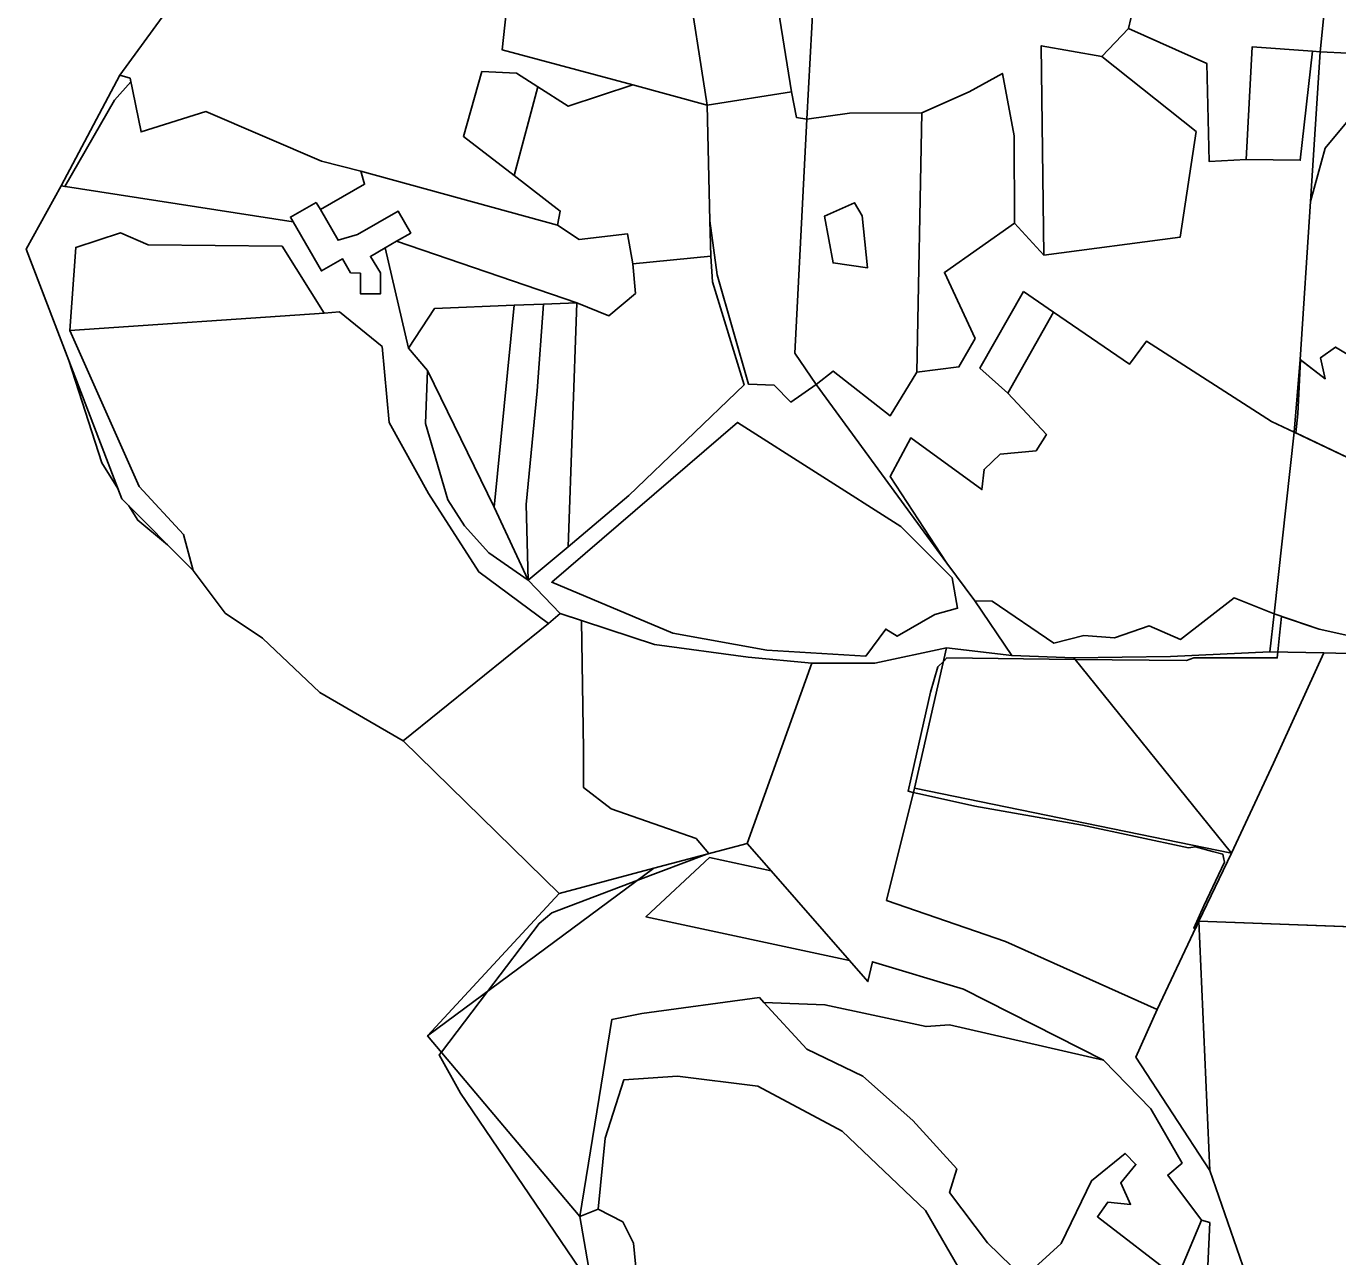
# Model space of a CAD drawing. Extents: x -477304 to -465429, y -1159113 to -1149210.
# Drawn here: x -475190.8 to -474881.8, y -1151236.1 to -1150946.1 of the extents above; entities that cross this region are included whole.
import ezdxf

# ---------------------------------------------------------------- set-up
doc = ezdxf.new("R2010")
doc.units = 0
for name, color, linetype in [('BPEJ_s', 7, 'Continuous'), ('orna_s', 7, 'Continuous'), ('PUPFL_s', 7, 'Continuous'), ('trav_porost_s', 7, 'Continuous')]:
    doc.layers.add(name, color=color, linetype=linetype)

msp = doc.modelspace()

# ---------------------------------------------------------------- linework, layer by layer
at = {"layer": 'BPEJ_s'}
for points in [[(-475059, -1151241), (-475088.5, -1151197.5), (-475093.5, -1151188.5), (-475092.99, -1151187.83), (-475082.14, -1151173.51), (-475070, -1151157.5), (-475067, -1151155), (-475046.76, -1151147.34), (-475030.49, -1151141.19), (-475030, -1151141), (-475033, -1151137.5), (-475053, -1151130.5), (-475059.5, -1151125.5), (-475059.5, -1151116.5), (-475059.97, -1151086.09), (-475065, -1151084.44), (-475067.79, -1151086.84), (-475102.02, -1151114.47), (-475121.6, -1151103.11), (-475135.16, -1151090.31), (-475143.92, -1151084.36), (-475151.48, -1151074.32), (-475157.52, -1151068.26), (-475164.5, -1151062.5), (-475166.65, -1151059.09), (-475168.29, -1151057.44), (-475169.22, -1151055), (-475173, -1151049), (-475180.76, -1151024.82), (-475190.79, -1150998.59), (-475182.56, -1150983.73), (-475181.69, -1150983.86), (-475170, -1150963.5), (-475166.15, -1150959.16), (-475166.31, -1150958.36), (-475168.74, -1150957.59), (-475155.12, -1150938.95)], [(-475059, -1151241), (-475088.5, -1151197.5), (-475093.5, -1151188.5), (-475092.99, -1151187.83), (-475082.14, -1151173.51), (-475070, -1151157.5), (-475067, -1151155), (-475046.76, -1151147.34), (-475030.49, -1151141.19), (-475030, -1151141), (-475033, -1151137.5), (-475053, -1151130.5), (-475059.5, -1151125.5), (-475059.5, -1151116.5), (-475059.97, -1151086.09), (-475065, -1151084.44), (-475067.79, -1151086.84), (-475102.02, -1151114.47), (-475121.6, -1151103.11), (-475135.16, -1151090.31), (-475143.92, -1151084.36), (-475151.48, -1151074.32), (-475157.52, -1151068.26), (-475164.5, -1151062.5), (-475166.65, -1151059.09), (-475168.29, -1151057.44), (-475169.22, -1151055), (-475173, -1151049), (-475180.76, -1151024.82), (-475190.79, -1150998.59), (-475182.56, -1150983.73), (-475181.69, -1150983.86), (-475170, -1150963.5), (-475166.15, -1150959.16), (-475166.31, -1150958.36), (-475168.74, -1150957.59), (-475155.12, -1150938.95)], [(-474865.02, -1151032.05), (-474882.41, -1151021.68), (-474885.91, -1151024.21), (-474884.81, -1151029.15), (-474890.65, -1151024.69), (-474891.26, -1151037.41), (-474891.72, -1151041.93), (-474874.75, -1151049.96)], [(-474865.02, -1151032.05), (-474882.41, -1151021.68), (-474885.91, -1151024.21), (-474884.81, -1151029.15), (-474890.65, -1151024.69), (-474891.26, -1151037.41), (-474891.72, -1151041.93), (-474874.75, -1151049.96)], [(-474872.02, -1151091.31), (-474886.27, -1151088.14), (-474895.1, -1151085.17), (-474895.57, -1151089.61), (-474895.98, -1151093.53), (-474896.12, -1151094.94), (-474915.76, -1151094.94), (-474917.46, -1151095.58), (-474943.77, -1151095.28), (-474973.93, -1151094.94), (-474974.76, -1151095.77), (-474976.06, -1151097.07), (-474977.77, -1151103.04), (-474981.6, -1151120.09), (-474983.02, -1151126.37), (-474981.84, -1151126.63), (-474979.68, -1151127.12), (-474967.33, -1151129.89), (-474941.97, -1151134.36), (-474917.04, -1151139.69), (-474915.33, -1151139.48), (-474911.37, -1151140.53), (-474908.94, -1151141.18), (-474908.76, -1151141.99), (-474908.52, -1151143.1), (-474913.42, -1151153.33), (-474915.76, -1151158.61), (-474915.31, -1151158.62), (-474914.54, -1151157.01)], [(-474872.02, -1151091.31), (-474886.27, -1151088.14), (-474895.1, -1151085.17), (-474895.57, -1151089.61), (-474895.98, -1151093.53), (-474896.12, -1151094.94), (-474915.76, -1151094.94), (-474917.46, -1151095.58), (-474943.77, -1151095.28), (-474973.93, -1151094.94), (-474974.76, -1151095.77), (-474976.06, -1151097.07), (-474977.77, -1151103.04), (-474981.6, -1151120.09), (-474983.02, -1151126.37), (-474981.84, -1151126.63), (-474979.68, -1151127.12), (-474967.33, -1151129.89), (-474941.97, -1151134.36), (-474917.04, -1151139.69), (-474915.33, -1151139.48), (-474911.37, -1151140.53), (-474908.94, -1151141.18), (-474908.76, -1151141.99), (-474908.52, -1151143.1), (-474913.42, -1151153.33), (-474915.76, -1151158.61), (-474915.31, -1151158.62), (-474914.54, -1151157.01), (-474834, -1151159.92)], [(-474914.54, -1151157.01), (-474834, -1151159.92), (-474818.74, -1151159.92), (-474818.07, -1151159.92), (-474818.03, -1151160.23), (-474818, -1151160.5), (-474815.61, -1151182.73), (-474815.51, -1151183.66), (-474811.38, -1151183.76), (-474807.44, -1151183.86), (-474794.73, -1151182.09), (-474793.24, -1151182.52), (-474792.08, -1151184.22), (-474786.46, -1151184.35), (-474785.18, -1151186.13), (-474782.8, -1151185.93), (-474774.28, -1151184.01), (-474771.57, -1151183.4), (-474764.01, -1151206.07), (-474753.64, -1151207.57), (-474732.75, -1151235.66), (-474750.41, -1151245.34)]]:
    msp.add_lwpolyline(points, dxfattribs=at)
at = {"layer": 'orna_s'}
for points in [[(-474901.9, -1150900.11), (-474898.33, -1150901.44), (-474882.37, -1150916.13), (-474885.96, -1150952.1), (-474887.83, -1150951.99), (-474902, -1150950.91), (-474903.46, -1150977.5), (-474912.15, -1150977.94), (-474912.67, -1150954.89), (-474931.12, -1150946.61), (-474924, -1150915.94), (-474917.22, -1150915.78), (-474916.06, -1150905.08), (-474913.8, -1150901.05)], [(-474915.21, -1150970.88), (-474918.98, -1150995.79), (-474951.09, -1151000.03), (-474951.68, -1150950.69), (-474937.46, -1150953.18)], [(-475020.62, -1151030.45), (-475028.01, -1151004.64), (-475029.73, -1150991.96), (-475030.39, -1150964.66), (-475010.49, -1150961.55), (-475009.36, -1150967.56), (-475006.93, -1150967.95), (-475009.76, -1151023.09), (-475004.69, -1151030.48), (-475010.7, -1151034.64), (-475014.61, -1151030.67)], [(-475006.93, -1150967.95), (-474996.89, -1150966.58), (-474979.8, -1150966.52), (-474981.01, -1151027.58), (-474987.27, -1151037.87), (-475000.72, -1151027.34), (-475004.69, -1151030.48), (-475009.76, -1151023.09)], [(-475002.73, -1150990.82), (-475000.75, -1151001.85), (-474992.64, -1151003.04), (-474993.85, -1150990.74), (-474995.65, -1150987.68)], [(-475073, -1151058.78), (-475072.56, -1151076.65), (-475080.58, -1151059.44), (-475075.83, -1151011.84), (-475068.93, -1151011.57), (-475070.46, -1151032.02)], [(-475070.46, -1151032.02), (-475068.93, -1151011.57), (-475061.06, -1151011.26), (-475063.1, -1151068.79), (-475072.56, -1151076.65), (-475073, -1151058.78)], [(-475094.61, -1151012.58), (-475075.83, -1151011.84), (-475080.58, -1151059.44), (-475096.26, -1151027.2), (-475100.78, -1151021.96)], [(-474906.26, -1151080.8), (-474918.93, -1151090.56), (-474926.24, -1151087.35), (-474934.41, -1151090.23), (-474941.65, -1151089.62), (-474948.74, -1151091.46), (-474963.22, -1151081.59), (-474967.36, -1151081.48), (-474973.95, -1151072.62), (-474987.29, -1151052.16), (-474982.44, -1151043.11), (-474965.68, -1151055.27), (-474965.16, -1151050.5), (-474961.35, -1151046.89), (-474952.92, -1151046.15), (-474950.47, -1151042.26), (-474959.53, -1151032.52), (-474948.78, -1151013.49), (-474930.89, -1151025.71), (-474926.87, -1151020.28), (-474897.48, -1151039.25), (-474892.14, -1151041.73), (-474896.86, -1151084.58)], [(-475096.26, -1151027.2), (-475080.58, -1151059.44), (-475072.56, -1151076.65), (-475081.82, -1151070.14), (-475087.55, -1151063.85), (-475091.47, -1151057.67), (-475096.76, -1151039.69)], [(-475016.3, -1151093.14), (-475038.48, -1151089.11), (-475067, -1151077.1), (-475023.22, -1151039.46), (-474984.78, -1151063.97), (-474972.7, -1151076.1), (-474971.42, -1151083.23), (-474976.75, -1151084.72), (-474985.65, -1151089.83), (-474988.32, -1151088.13), (-474993.04, -1151094.5)]]:
    msp.add_lwpolyline(points, close=True, dxfattribs=at)
at = {"layer": 'PUPFL_s'}
for points in [[(-474658.2, -1150595.72), (-474997.57, -1150748.15), (-475072.79, -1150784.23), (-475097.7, -1150844.83), (-475113.09, -1150885.04), (-475118.6, -1150895.96), (-475127.99, -1150910.54), (-475134.11, -1150913.9), (-475137.04, -1150919.97), (-475155.12, -1150938.95), (-475168.74, -1150957.59), (-475182.56, -1150983.73), (-475190.79, -1150998.59), (-475168.29, -1151057.44), (-475151.48, -1151074.32), (-475143.92, -1151084.36), (-475135.16, -1151090.31), (-475121.6, -1151103.11), (-475102.02, -1151114.47), (-475065.28, -1151150.45), (-475096.26, -1151183.96), (-475060.36, -1151226.55), (-475056.29, -1151250.13)], [(-474879.38, -1150968.28), (-474884.78, -1150974.79), (-474888.3, -1150987.35), (-474885.96, -1150952.1), (-474872.98, -1150952.73)], [(-474874.75, -1151049.96), (-474892.14, -1151041.73), (-474890.73, -1151024.63), (-474884.81, -1151029.15), (-474885.91, -1151024.21), (-474882.41, -1151021.68), (-474865.02, -1151032.05)], [(-474842.31, -1151094.92), (-474885.16, -1151093.76), (-474897.82, -1151093.49), (-474896.86, -1151084.58), (-474886.27, -1151088.14), (-474872.02, -1151091.31)]]:
    msp.add_lwpolyline(points, dxfattribs=at)
for points in [[(-475078.67, -1150951.66), (-475075.54, -1150922.47), (-475074.44, -1150892.96), (-475087.67, -1150892.07), (-475101.23, -1150895.03), (-475088.08, -1150874.32), (-475070.61, -1150878.06), (-475068.71, -1150885.98), (-475053.76, -1150867.86), (-475025.07, -1150876.66), (-475032.76, -1150894.86), (-475037.34, -1150911.63), (-475039.15, -1150929.39), (-475035.35, -1150932.84), (-475030.39, -1150964.66), (-475047.94, -1150959.93)], [(-475122.47, -1150987.59), (-475128.54, -1150991.07), (-475127.93, -1150992.14), (-475182.56, -1150983.73), (-475168.74, -1150957.59), (-475166.31, -1150958.36), (-475163.72, -1150970.99), (-475148.45, -1150966.19), (-475121.21, -1150977.89), (-475111.95, -1150980.26), (-475111.07, -1150983.32), (-475121.5, -1150989.29)], [(-475060.51, -1150996.37), (-475049.15, -1150995.04), (-475047.94, -1151002.1), (-475047.28, -1151009.05), (-475053.56, -1151014.32), (-475061.06, -1151011.26), (-475103.57, -1150996.77), (-475100.21, -1150994.84), (-475103.21, -1150989.64), (-475112.74, -1150995.14), (-475117.35, -1150996.53), (-475121.5, -1150989.29), (-475111.07, -1150983.32), (-475111.95, -1150980.26), (-475065.64, -1150992.95)], [(-474896.97, -1151119.73), (-474885.16, -1151093.76), (-474842.31, -1151094.92), (-474828.42, -1151077.13), (-474818.67, -1151160.48), (-474914.54, -1151157.01), (-474906.9, -1151140.95)], [(-475065, -1151084.44), (-475042.76, -1151091.75), (-475020.76, -1151094.78), (-475005.72, -1151096.21), (-475020.98, -1151138.65), (-475042.92, -1151144.5), (-475065.28, -1151150.45), (-475102.02, -1151114.47), (-475067.79, -1151086.84)], [(-474958.64, -1151094.38), (-474944.06, -1151094.92), (-474906.9, -1151140.95), (-474981.59, -1151125.61), (-474974.03, -1151092.57)], [(-474906.9, -1151140.95), (-474944.06, -1151094.92), (-474921.27, -1151094.59), (-474897.82, -1151093.49), (-474885.16, -1151093.76), (-474896.97, -1151119.73)], [(-474914.54, -1151157.01), (-474924.42, -1151177.77), (-474960.13, -1151161.77), (-474988.11, -1151152.08), (-474981.59, -1151125.61), (-474906.9, -1151140.95)], [(-475015.31, -1151145.14), (-475029.81, -1151142), (-475044.82, -1151155.95), (-474996.85, -1151166.28), (-474992.54, -1151171.21), (-474991.46, -1151166.55), (-474969.98, -1151173.03), (-474937, -1151189.76), (-474973.29, -1151181.42), (-474978.83, -1151181.83), (-475002.66, -1151176.68), (-475017.07, -1151176.16), (-475018.09, -1151174.98), (-475045.76, -1151178.7), (-475052.84, -1151180.14), (-475060.36, -1151226.55), (-475096.26, -1151183.96), (-475042.92, -1151144.5), (-475020.98, -1151138.65)], [(-475042.92, -1151144.5), (-475096.26, -1151183.96), (-475065.28, -1151150.45)]]:
    msp.add_lwpolyline(points, close=True, dxfattribs=at)
at = {"layer": 'trav_porost_s'}
for points in [[(-474898.33, -1150901.44), (-474901.9, -1150900.11), (-474913.8, -1150901.05), (-474916.06, -1150905.08), (-474917.22, -1150915.78), (-474924, -1150915.94), (-474931.12, -1150946.61), (-474937.46, -1150953.18), (-474951.68, -1150950.69), (-474951.09, -1151000.03), (-474957.97, -1150992.5), (-474958.08, -1150971.93), (-474960.83, -1150957.2), (-474968.66, -1150961.51), (-474979.8, -1150966.52), (-474996.89, -1150966.58), (-475006.93, -1150967.95), (-475002.96, -1150895.63), (-474997.17, -1150869.61), (-474995.74, -1150869.41), (-474942.65, -1150862.54), (-474939.05, -1150862.28), (-474936.94, -1150864.28), (-474932.43, -1150868.56)], [(-475015.01, -1150933.58), (-475002.96, -1150895.63), (-475006.93, -1150967.95), (-475009.36, -1150967.56), (-475010.49, -1150961.55)], [(-475030.39, -1150964.66), (-475035.35, -1150932.84), (-475021.62, -1150932.2), (-475015.01, -1150933.58), (-475010.49, -1150961.55)], [(-474887.83, -1150951.99), (-474890.7, -1150977.67), (-474903.46, -1150977.5), (-474902, -1150950.91)], [(-475075.34, -1150957.15), (-475070.26, -1150960.38), (-475075.87, -1150981.27), (-475087.8, -1150972.1), (-475083.45, -1150956.76)], [(-474967.28, -1151019.7), (-474971.08, -1151026.37), (-474981.01, -1151027.58), (-474979.8, -1150966.52), (-474968.66, -1150961.51), (-474960.83, -1150957.2), (-474958.08, -1150971.93), (-474957.97, -1150992.5), (-474974.5, -1151004.09)], [(-475029.53, -1151000.23), (-475047.94, -1151002.1), (-475049.15, -1150995.04), (-475060.51, -1150996.37), (-475065.64, -1150992.95), (-475064.98, -1150989.64), (-475075.87, -1150981.27), (-475070.26, -1150960.38), (-475063.1, -1150964.93), (-475047.94, -1150959.93), (-475030.39, -1150964.66), (-475029.73, -1150991.96)], [(-474888.3, -1150987.35), (-474884.78, -1150974.79), (-474879.38, -1150968.28), (-474870.5, -1150977.11), (-474861.24, -1150978.65), (-474858.46, -1150973.25), (-474830.94, -1150988.44), (-474831.8, -1151000.05), (-474842.44, -1151007.83), (-474847.54, -1151016.57), (-474860.39, -1151025.65), (-474864.02, -1151024.6), (-474865.02, -1151032.05), (-474882.41, -1151021.68), (-474885.91, -1151024.21), (-474884.81, -1151029.15), (-474890.73, -1151024.63)], [(-475065, -1151084.44), (-475067.79, -1151086.84), (-475084.16, -1151074.68), (-475096.01, -1151056.2), (-475105.33, -1151039.48), (-475106.96, -1151021.59), (-475116.99, -1151013.42), (-475120.61, -1151013.68), (-475130.53, -1150997.93), (-475162.06, -1150997.59), (-475168.57, -1150994.79), (-475179.13, -1150998.21), (-475180.5, -1151017.79), (-475164.21, -1151054.52), (-475153.74, -1151065.88), (-475151.48, -1151074.32), (-475168.29, -1151057.44), (-475190.79, -1150998.59), (-475182.56, -1150983.73), (-475127.93, -1150992.14), (-475121.27, -1151003.76), (-475116.28, -1151000.9), (-475114.4, -1151004.19), (-475112.08, -1151004.28), (-475112.03, -1151009.18), (-475107.32, -1151009.13), (-475107.37, -1151004.23), (-475109.73, -1151000.34), (-475106.27, -1150998.33), (-475100.78, -1151021.96), (-475096.26, -1151027.2), (-475096.76, -1151039.69), (-475091.47, -1151057.67), (-475087.55, -1151063.85), (-475081.82, -1151070.14), (-475072.56, -1151076.65)], [(-474993.85, -1150990.74), (-474992.64, -1151003.04), (-475000.75, -1151001.85), (-475002.73, -1150990.82), (-474995.65, -1150987.68)], [(-474990.88, -1151096.21), (-475005.72, -1151096.21), (-475020.76, -1151094.78), (-475042.76, -1151091.75), (-475065, -1151084.44), (-475072.56, -1151076.65), (-475063.1, -1151068.79), (-475048.88, -1151056.65), (-475021.7, -1151030.62), (-475029.14, -1151006.35), (-475029.53, -1151000.23), (-475029.73, -1150991.96), (-475028.01, -1151004.64), (-475020.62, -1151030.45), (-475014.61, -1151030.67), (-475010.7, -1151034.64), (-475004.69, -1151030.48), (-474973.95, -1151072.62), (-474967.36, -1151081.48), (-474958.64, -1151094.38), (-474974.03, -1151092.57)], [(-475162.06, -1150997.59), (-475130.53, -1150997.93), (-475120.61, -1151013.68), (-475180.5, -1151017.79), (-475179.13, -1150998.21), (-475168.57, -1150994.79)], [(-475075.83, -1151011.84), (-475094.61, -1151012.58), (-475100.78, -1151021.96), (-475106.27, -1150998.33), (-475103.57, -1150996.77), (-475061.06, -1151011.26), (-475068.93, -1151011.57)], [(-475063.1, -1151068.79), (-475061.06, -1151011.26), (-475053.56, -1151014.32), (-475047.28, -1151009.05), (-475047.94, -1151002.1), (-475029.53, -1151000.23), (-475029.14, -1151006.35), (-475021.7, -1151030.62), (-475048.88, -1151056.65)], [(-474955.9, -1151008.58), (-474948.78, -1151013.49), (-474959.53, -1151032.52), (-474966.15, -1151026.62)], [(-475121.6, -1151103.11), (-475135.16, -1151090.31), (-475143.92, -1151084.36), (-475151.48, -1151074.32), (-475153.74, -1151065.88), (-475164.21, -1151054.52), (-475180.5, -1151017.79), (-475120.61, -1151013.68), (-475116.99, -1151013.42), (-475106.96, -1151021.59), (-475105.33, -1151039.48), (-475096.01, -1151056.2), (-475084.16, -1151074.68), (-475067.79, -1151086.84), (-475102.02, -1151114.47)], [(-475038.48, -1151089.11), (-475016.3, -1151093.14), (-474993.04, -1151094.5), (-474988.32, -1151088.13), (-474985.65, -1151089.83), (-474976.75, -1151084.72), (-474971.42, -1151083.23), (-474972.7, -1151076.1), (-474984.78, -1151063.97), (-475023.22, -1151039.46), (-475067, -1151077.1)], [(-474839.54, -1151075.03), (-474849.33, -1151075.61), (-474850.7, -1151081.44), (-474847.32, -1151092.68), (-474872.02, -1151091.31), (-474886.27, -1151088.14), (-474896.86, -1151084.58), (-474892.14, -1151041.73), (-474874.75, -1151049.96), (-474835.65, -1151061.42), (-474834.35, -1151068.55)], [(-474963.22, -1151081.59), (-474948.74, -1151091.46), (-474941.65, -1151089.62), (-474934.41, -1151090.23), (-474926.24, -1151087.35), (-474918.93, -1151090.56), (-474906.26, -1151080.8), (-474896.86, -1151084.58), (-474897.82, -1151093.49), (-474921.27, -1151094.59), (-474944.06, -1151094.92), (-474958.64, -1151094.38), (-474967.36, -1151081.48)], [(-474996.85, -1151166.28), (-475044.82, -1151155.95), (-475029.81, -1151142), (-475015.31, -1151145.14)], [(-474914.54, -1151157.01), (-474912, -1151215.7), (-474929.4, -1151189), (-474924.42, -1151177.77)], [(-474925.86, -1151201.19), (-474918.53, -1151214), (-474921.88, -1151216.8), (-474913.93, -1151227.46), (-474919.67, -1151241.13), (-474938.45, -1151226.62), (-474936.04, -1151223.21), (-474930.64, -1151223.71), (-474932.98, -1151218.65), (-474929.38, -1151214.29), (-474931.94, -1151211.72), (-474939.83, -1151218.16), (-474947.01, -1151232.94), (-474955.87, -1151241.06), (-474964.33, -1151232.75), (-474973.29, -1151220.91), (-474971.62, -1151215.36), (-474981.96, -1151203.98), (-474993.73, -1151193.49), (-475006.88, -1151187.1), (-475017.07, -1151176.16), (-475002.66, -1151176.68), (-474978.83, -1151181.83), (-474973.29, -1151181.42), (-474937, -1151189.76)], [(-475047.71, -1151232.87), (-475050.28, -1151227.84), (-475056.07, -1151224.83), (-475054.41, -1151208.13), (-475050, -1151194.33), (-475037.4, -1151193.53), (-475018.48, -1151195.89), (-474998.6, -1151206.44), (-474978.98, -1151225.14), (-474970.27, -1151240.23), (-474973.53, -1151246.68), (-474986.86, -1151254.47), (-474999.59, -1151267), (-474999.46, -1151275.08), (-475006.05, -1151267.82), (-475013.84, -1151277.82), (-475015.4, -1151287.21), (-475044.66, -1151264.4)]]:
    msp.add_lwpolyline(points, close=True, dxfattribs=at)
for points in [[(-475075.54, -1150922.47), (-475078.67, -1150951.66), (-475047.94, -1150959.93), (-475063.1, -1150964.93), (-475070.26, -1150960.38), (-475075.34, -1150957.15), (-475083.45, -1150956.76), (-475087.8, -1150972.1), (-475075.87, -1150981.27), (-475064.98, -1150989.64), (-475065.64, -1150992.95), (-475111.95, -1150980.26), (-475121.21, -1150977.89), (-475148.45, -1150966.19), (-475163.72, -1150970.99), (-475166.31, -1150958.36), (-475168.74, -1150957.59), (-475155.12, -1150938.95)], [(-474903.51, -1151240.22), (-474912, -1151215.7), (-474914.54, -1151157.01), (-474818.67, -1151160.48), (-474815.72, -1151183.66), (-474842.63, -1151187.58), (-474849.72, -1151192.25), (-474856.06, -1151191.88), (-474850.5, -1151227.4), (-474855.72, -1151237.99)], [(-474970.27, -1151240.23), (-474978.98, -1151225.14), (-474998.6, -1151206.44), (-475018.48, -1151195.89), (-475037.4, -1151193.53), (-475050, -1151194.33), (-475054.41, -1151208.13), (-475056.07, -1151224.83), (-475060.36, -1151226.55), (-475052.84, -1151180.14), (-475045.76, -1151178.7), (-475018.09, -1151174.98), (-475017.07, -1151176.16), (-475006.88, -1151187.1), (-474993.73, -1151193.49), (-474981.96, -1151203.98), (-474971.62, -1151215.36), (-474973.29, -1151220.91), (-474964.33, -1151232.75), (-474955.87, -1151241.06), (-474947.01, -1151232.94), (-474939.83, -1151218.16), (-474931.94, -1151211.72), (-474929.38, -1151214.29), (-474932.98, -1151218.65), (-474930.64, -1151223.71), (-474936.04, -1151223.21), (-474938.45, -1151226.62), (-474919.67, -1151241.13), (-474913.93, -1151227.46), (-474912, -1151227.99), (-474913, -1151250.17)]]:
    msp.add_lwpolyline(points, dxfattribs=at)

doc.saveas('drawing.dxf')
